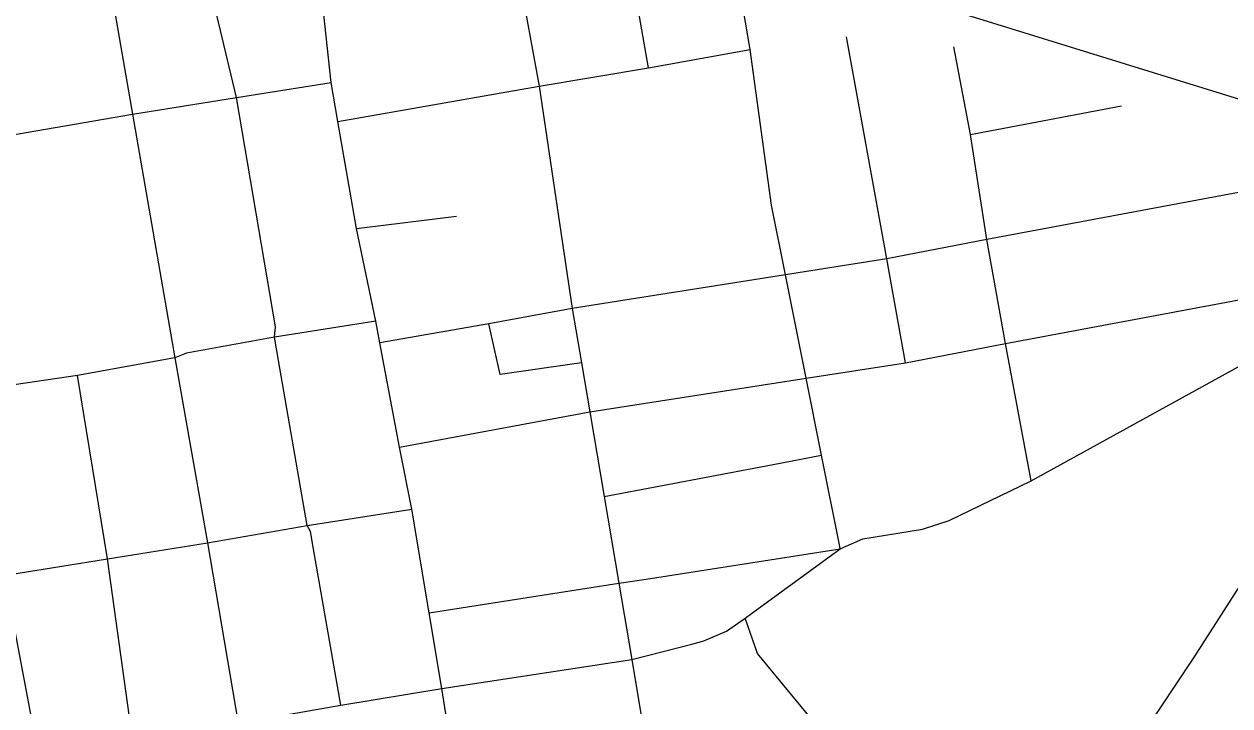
# Model space of a CAD drawing. Extents: x -8.2 to 38.5, y -0.1 to 21.9.
# Drawn here: x 6.953 to 7.473, y 14.558 to 14.852 of the extents above; entities that cross this region are included whole.
import ezdxf

# ---------------------------------------------------------------- set-up
doc = ezdxf.new("R2010")
doc.units = 0
for name, color, linetype in [('GM_X_Airport_Location_Class_3', 7, 'Continuous'), ('GM_X_Township_Subdivision_Text', 7, 'Continuous'), ('GM_X_Township_Text', 7, 'Continuous'), ('GM_X_US_Location', 7, 'Continuous')]:
    doc.layers.add(name, color=color, linetype=linetype)

msp = doc.modelspace()

# ---------------------------------------------------------------- linework, layer by layer
at = {"layer": 'GM_X_Airport_Location_Class_3'}
for p, q in [((7.26671, 14.59784), (7.30502, 14.62583)), ((7.26397, 14.59584), (7.26671, 14.59784)), ((7.21525, 14.57803), (7.2411, 14.58472)), ((7.13328, 14.56561), (7.21525, 14.57803)), ((7.08976, 14.55836), (7.13328, 14.56561)), ((7.04561, 14.55066), (7.08976, 14.55836))]:
    msp.add_line(p, q, dxfattribs=at)
for points in [[(7.38724, 14.65509), (7.48095, 14.70661), (7.4915, 14.71419), (7.49873, 14.72211), (7.50904, 14.73911)], [(7.30502, 14.62583), (7.31478, 14.63014), (7.34041, 14.63427), (7.35196, 14.63805), (7.38724, 14.65509)], [(7.2411, 14.58472), (7.24627, 14.58606), (7.25605, 14.59025), (7.26397, 14.59584)]]:
    msp.add_lwpolyline(points, dxfattribs=at)
at = {"layer": 'GM_X_Township_Subdivision_Text'}
for p, q in [((7.22244, 14.8331), (7.21437, 14.87895)), ((7.36106, 14.80435), (7.42617, 14.81668)), ((7.09651, 14.76381), (7.13965, 14.76917)), ((7.1584, 14.70089), (7.15362, 14.72281)), ((7.19351, 14.706), (7.1584, 14.70089)), ((7.08976, 14.55836), (7.07789, 14.62642)), ((7.12785, 14.59816), (7.20966, 14.61093))]:
    msp.add_line(p, q, dxfattribs=at)
for points in [[(7.06302, 14.70688), (7.06127, 14.71703), (7.06167, 14.72148), (7.04483, 14.82029), (7.03485, 14.86254), (7.03287, 14.87257)], [(7.30502, 14.62583), (7.30483, 14.6268), (7.29696, 14.66612), (7.29032, 14.6993), (7.28139, 14.74392), (7.27538, 14.77396), (7.26616, 14.841), (7.26106, 14.87141)], [(7.33316, 14.70598), (7.32503, 14.75084), (7.30768, 14.84648)], [(7.08852, 14.81002), (7.17524, 14.82522), (7.22244, 14.8331), (7.26616, 14.841)], [(7.38724, 14.65509), (7.37615, 14.71424), (7.36809, 14.75912), (7.36106, 14.80435), (7.35395, 14.84215)], [(6.91332, 14.79821), (7.00005, 14.81309), (7.04483, 14.82029), (7.08561, 14.82682)], [(7.07789, 14.62642), (7.07671, 14.63322), (7.07524, 14.63581), (7.06302, 14.70688)], [(7.00022, 14.54292), (6.98928, 14.62148), (6.97629, 14.70055)], [(7.20329, 14.64838), (7.2761, 14.66217), (7.29696, 14.66612)], [(7.20966, 14.61093), (7.22138, 14.61276), (7.30502, 14.62583)]]:
    msp.add_lwpolyline(points, dxfattribs=at)
at = {"layer": 'GM_X_Township_Text'}
for p, q in [((7.10665, 14.71457), (7.10484, 14.72394)), ((7.11503, 14.66952), (7.10665, 14.71457)), ((7.12046, 14.64288), (7.11503, 14.66952)), ((7.14282, 14.5056), (7.13328, 14.56561))]:
    msp.add_line(p, q, dxfattribs=at)
for points in [[(7.27245, 15.27132), (7.27006, 15.26601), (7.26863, 15.26388), (7.26631, 15.26191), (7.2628, 15.26028), (7.25094, 15.25721), (7.20353, 15.25371), (7.20139, 15.25281), (7.19979, 15.25103), (7.19909, 15.25036), (7.19658, 15.24586), (7.19541, 15.24098), (7.18842, 15.1732), (7.18503, 15.14032), (7.18182, 15.10912), (7.17767, 15.06885), (7.17043, 14.99867), (7.16907, 14.98548), (7.16505, 14.9671), (7.15847, 14.90249), (7.16357, 14.89164), (7.16653, 14.87306), (7.17524, 14.82522), (7.18954, 14.72934)], [(6.95952, 14.53697), (6.94535, 14.61244), (6.93138, 14.69385), (6.91743, 14.77437), (6.91332, 14.79821), (6.90395, 14.85345), (6.90134, 14.86862), (6.8905, 14.93044)], [(6.8905, 14.93044), (6.93538, 14.92534), (6.98059, 14.92057), (7.0731, 14.91116), (7.1154, 14.90709), (7.15847, 14.90249), (7.21158, 14.89755), (7.22029, 14.89656), (7.24084, 14.89336), (7.26238, 14.88785), (7.35296, 14.85793), (7.544, 14.79891)], [(7.10484, 14.72394), (7.09651, 14.76381), (7.08852, 14.81002), (7.08561, 14.82682), (7.08236, 14.85744), (7.07792, 14.88029), (7.0731, 14.91116)], [(6.98782, 14.88358), (7.00005, 14.81309), (7.01836, 14.70817), (7.03235, 14.62838), (7.04561, 14.55066), (7.05601, 14.49032), (7.0603, 14.46184), (7.06587, 14.42785), (7.07806, 14.36171), (7.08593, 14.31145), (7.09349, 14.27084), (7.10208, 14.223), (7.10259, 14.21694), (7.10894, 14.1788), (7.12007, 14.13041), (7.12949, 14.05117), (7.14673, 13.96446)], [(7.544, 14.79891), (7.49348, 14.78252), (7.36809, 14.75912), (7.32503, 14.75084), (7.28139, 14.74392), (7.18954, 14.72934), (7.15362, 14.72281), (7.10665, 14.71457)], [(7.11503, 14.66952), (7.19711, 14.68477), (7.29032, 14.6993), (7.33316, 14.70598), (7.37615, 14.71424), (7.50904, 14.73911)], [(7.18954, 14.72934), (7.19351, 14.706), (7.19711, 14.68477), (7.20329, 14.64838), (7.20966, 14.61093), (7.21525, 14.57803)], [(7.10484, 14.72394), (7.06127, 14.71703), (7.02329, 14.71012), (7.01836, 14.70817), (6.97629, 14.70055), (6.93138, 14.69385)], [(6.92545, 14.60907), (6.94535, 14.61244), (6.94999, 14.61507), (6.98928, 14.62148), (7.03235, 14.62838), (7.07524, 14.63581), (7.12046, 14.64288)], [(7.13328, 14.56561), (7.12785, 14.59816), (7.12046, 14.64288)], [(7.31825, 14.53155), (7.30497, 14.53738), (7.26933, 14.5807), (7.26397, 14.59584)], [(7.21525, 14.57803), (7.22885, 14.49588), (7.23116, 14.48296), (7.23883, 14.45739)]]:
    msp.add_lwpolyline(points, dxfattribs=at)
at = {"layer": 'GM_X_US_Location'}
msp.add_lwpolyline([(7.6508, 14.87931), (7.63411, 14.84514), (7.60331, 14.80239), (7.59374, 14.78429), (7.56327, 14.70683), (7.54672, 14.6865), (7.52791, 14.66316), (7.49782, 14.63455), (7.4775, 14.61045), (7.45718, 14.57883), (7.43762, 14.54946), (7.42859, 14.50805), (7.4316, 14.47868), (7.43611, 14.45835), (7.43837, 14.44028), (7.45341, 14.41543), (7.69286, 14.11335)], dxfattribs=at)

doc.saveas('drawing.dxf')
